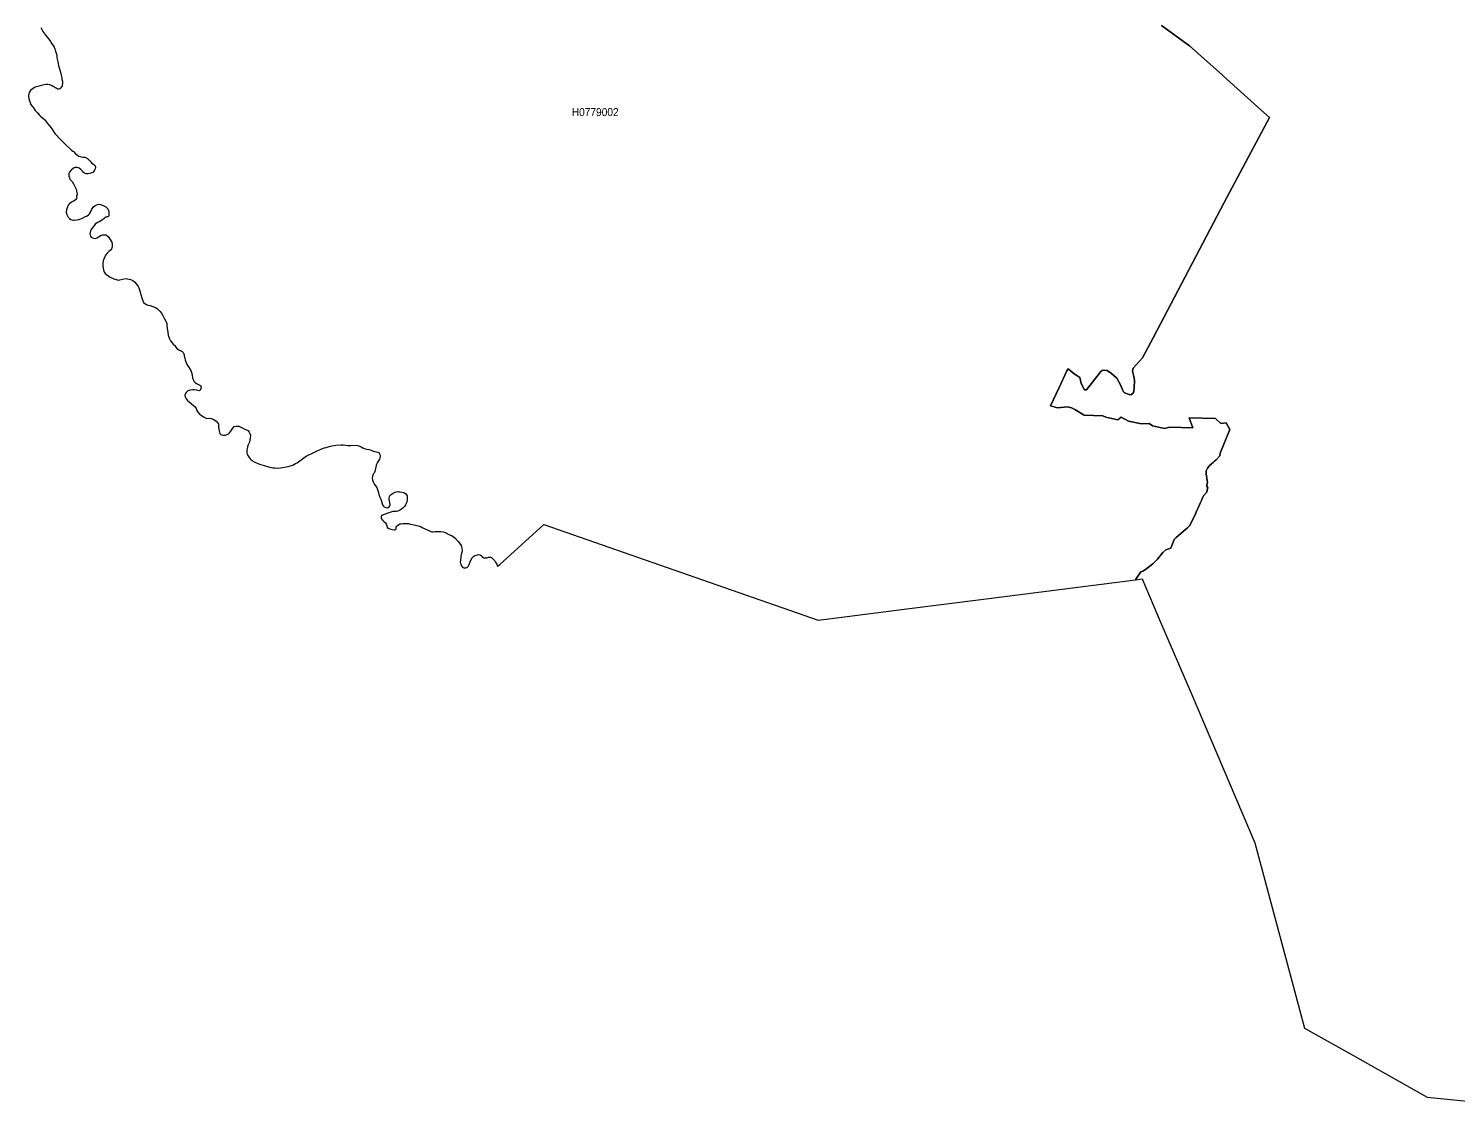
# Model space of a CAD drawing. Extents: x 369010 to 739155, y 6377141 to 6616555.
# Drawn here: x 633819 to 651650, y 6377610 to 6391060 of the extents above; entities that cross this region are included whole.
import ezdxf
from ezdxf.enums import TextEntityAlignment as Align

# ---------------------------------------------------------------- set-up
doc = ezdxf.new("R2010")
doc.units = 0
doc.header["$LTSCALE"] = 40
doc.layers.add('1', color=7, linetype='Continuous', lineweight=13)
doc.layers.add('2', color=7, linetype='Continuous')

msp = doc.modelspace()

# ---------------------------------------------------------------- linework, layer by layer
at = {"layer": '1'}
for points in [[(633973.5, 6391072.95), (633998.49, 6391023.96), (634035.23, 6390972.49), (634070.65, 6390927.64), (634095.14, 6390895.86), (634111.86, 6390870.21), (634125.27, 6390847.53), (634138.67, 6390825.69), (634147.94, 6390805.99), (634152.91, 6390787.95), (634164.82, 6390753.03), (634170.45, 6390725.89), (634174.09, 6390691.79), (634183.36, 6390642.47), (634189.48, 6390621.79), (634193.95, 6390596.63), (634205.7, 6390555.42), (634216.79, 6390516.19), (634221.76, 6390492.69), (634233.01, 6390445.36), (634236.15, 6390421.86), (634241.28, 6390400.01), (634244.26, 6390387.93), (634244.43, 6390374.69), (634241.12, 6390353.01), (634237.48, 6390341.75), (634231.69, 6390330.17), (634225.4, 6390320.07), (634219.27, 6390313.29), (634211, 6390305.01), (634201.23, 6390301.54), (634190.81, 6390301.7), (634178.23, 6390304.51), (634165.48, 6390312.46), (634127.91, 6390334.3), (634104.58, 6390346.39), (634083.89, 6390354.33), (634060.89, 6390360.12), (634037.22, 6390361.45), (633992.37, 6390350.03), (633936.1, 6390335.3), (633920.04, 6390330), (633902.33, 6390325.86), (633889.92, 6390317.75), (633867.25, 6390304.18), (633844.9, 6390285.15), (633834.81, 6390273.23), (633827.03, 6390258.67), (633821.4, 6390239.97), (633818.92, 6390223.75), (633820.24, 6390205.87), (633824.05, 6390185.35), (633830.01, 6390156.55), (633838.28, 6390134.21), (633848.71, 6390112.2), (633861.78, 6390093), (633879, 6390066.69), (633903.49, 6390033.09), (633916.4, 6390017.86), (633929.48, 6390005.45), (633954.47, 6389977.48), (633969.86, 6389962.42), (634016.36, 6389922.2), (634032.09, 6389906.31)], [(647976.46, 6391096.45), (648327.83, 6390845.22), (648737.12, 6390481.77), (648753.01, 6390463.4), (649219.73, 6390042.52), (649328.46, 6389947.03), (648927.78, 6389196.13), (648758.3, 6388885.32), (647917.71, 6387279.76), (647873.68, 6387192.87), (647739.79, 6386944.45), (647622.94, 6386814.37), (647615.99, 6386777.29), (647633.04, 6386711.92), (647639.33, 6386665.74), (647635.19, 6386558.99), (647627.25, 6386505.7), (647594.64, 6386481.04), (647573.96, 6386483.03), (647516.53, 6386503.71), (647501.46, 6386518.11), (647493.19, 6386533.01), (647465.22, 6386603.84), (647416.73, 6386690.4), (647354, 6386749.16), (647299.22, 6386785.24), (647257.84, 6386790.53), (647237.32, 6386786.89), (647217.29, 6386773.82), (647039.05, 6386543.6), (647014.72, 6386542.28), (646971.36, 6386623.04), (646954.64, 6386695.87), (646920.38, 6386722.84), (646884.63, 6386743.2), (646812.47, 6386804.6), (646794.43, 6386781.93), (646699.93, 6386573.23), (646588.54, 6386341.69), (646675.93, 6386317.52), (646804.03, 6386332.25), (646853.35, 6386317.52), (646892.74, 6386299.15), (647012.57, 6386226.99), (647244.77, 6386217.72), (647280.19, 6386200.84), (647431.95, 6386167.58), (647473.99, 6386201.67), (647565.85, 6386152.85), (647728.37, 6386116.27), (647821.22, 6386121.57), (647862.59, 6386094.92), (648015.35, 6386058.18), (648080.23, 6386077.54), (648369.86, 6386068.94), (648323.85, 6386193.73), (648649.73, 6386183.63), (648719.74, 6386124.38), (648784.45, 6386131.17), (648829.14, 6386047.09), (648709.81, 6385750.34), (648705.18, 6385718.73), (648658.67, 6385668.25), (648639.14, 6385652.03), (648623.75, 6385633.99), (648603.72, 6385619.26), (648573.43, 6385591.13), (648570.46, 6385586.66), (648551.75, 6385565.97), (648536.36, 6385530.55), (648533.05, 6385491.16), (648546.29, 6385407.91), (648551.09, 6385384.41), (648542.32, 6385355.78), (648542.98, 6385337.08), (648554.4, 6385317.71), (648547.78, 6385294.38), (648543.64, 6385263.59), (648502.1, 6385219.9), (648493, 6385202.19), (648474.79, 6385159.49), (648461.39, 6385125.89), (648430.77, 6385060.35), (648420.84, 6385041.65), (648387.41, 6384963.53), (648324.85, 6384842.39), (648307.97, 6384821.53), (648160.01, 6384698.56), (648137.17, 6384671.75), (648094.63, 6384564.67)], [(648927.78, 6389196.13), (649328.46, 6389947.03), (649219.73, 6390042.52), (648753.01, 6390463.4), (648737.12, 6390481.77), (648327.83, 6390845.22), (647976.46, 6391096.45)], [(634032.09, 6389906.31), (634057.08, 6389873.05), (634099.61, 6389820.08), (634148.6, 6389749.08), (634223.74, 6389669.48), (634287.79, 6389602.61), (634356.97, 6389539.22), (634374.52, 6389526.48), (634385.11, 6389520.85), (634389.25, 6389512.58), (634407.62, 6389492.72), (634418.71, 6389483.45), (634435.42, 6389472.36), (634448.99, 6389465.91), (634464.55, 6389460.94), (634478.95, 6389455.64), (634496.99, 6389452.5), (634512.21, 6389450.51), (634526.78, 6389450.02), (634535.72, 6389449.19), (634543.16, 6389445.22), (634556.74, 6389434.96), (634566.83, 6389422.71), (634586.2, 6389404.01), (634606.55, 6389382.99), (634636.51, 6389361.8), (634645.61, 6389352.37), (634653.39, 6389337.31), (634655.38, 6389326.39), (634649.91, 6389306.19), (634641.14, 6389287.33), (634626.91, 6389264.98), (634622.61, 6389261.51), (634595.63, 6389251.08), (634580.24, 6389246.45), (634563.19, 6389243.14), (634537.21, 6389243.3), (634518.01, 6389251.74), (634505.59, 6389261.84), (634492.69, 6389276.07), (634471.5, 6389296.76), (634449.65, 6389313.64), (634426.15, 6389321.75), (634405.46, 6389323.08), (634388.58, 6389318.28), (634374.85, 6389311.99), (634355.65, 6389293.78), (634347.54, 6389286.5), (634331.98, 6389266.14), (634323.54, 6389242.31), (634324.53, 6389212.85), (634329.5, 6389195.14), (634335.46, 6389177.27), (634362.6, 6389146.98), (634380.64, 6389119.51), (634399.51, 6389084.42), (634412.25, 6389052.81), (634423.17, 6389004.98), (634425.99, 6388988.92), (634425.66, 6388985.45), (634418.87, 6388965.26), (634418.54, 6388953.51), (634421.19, 6388942.75), (634418.04, 6388933.64), (634411.09, 6388924.38), (634399.84, 6388913.29), (634382.79, 6388902.2), (634357.8, 6388889.79), (634330.82, 6388869.26), (634314.77, 6388849.73), (634300.54, 6388820.44), (634292.43, 6388794.62), (634290.44, 6388765), (634292.43, 6388745.14), (634299.87, 6388725.77), (634314.44, 6388702.6), (634330.66, 6388683.73), (634348.86, 6388671.98), (634376.83, 6388664.7), (634391.07, 6388663.87), (634423.67, 6388666.36), (634447.17, 6388673.31), (634471.34, 6388679.76), (634493.51, 6388689.36), (634524.3, 6388704.09), (634551.27, 6388718.65), (634567.82, 6388729.58), (634581.73, 6388742.49), (634591.16, 6388764), (634608.54, 6388801.57), (634625.59, 6388828.72), (634650.25, 6388848.08), (634670.93, 6388857.18), (634683.01, 6388860.16), (634696.42, 6388862.64), (634718.76, 6388861.98), (634750.04, 6388849.57), (634785.46, 6388830.87), (634803.17, 6388816.14), (634810.12, 6388805.54)], [(639678.75, 6384340.74), (639707.72, 6384360.11), (640257.69, 6384859.27), (643686.93, 6383663), (644016.45, 6383705.37), (644759.39, 6383799.55), (645751.59, 6383927.15), (647651.91, 6384169.94), (647656.21, 6384176.07), (647719.76, 6384269.41), (647745.58, 6384278.02), (647775.87, 6384298.21), (647868.22, 6384366.4), (647928.63, 6384424.65), (647991.69, 6384508.4), (648031.08, 6384543.65), (648094.63, 6384564.67), (648137.17, 6384671.75), (648160.01, 6384698.56), (648307.97, 6384821.53), (648324.85, 6384842.39), (648387.41, 6384963.53), (648420.84, 6385041.65), (648430.77, 6385060.35), (648461.39, 6385125.89), (648474.79, 6385159.49), (648493, 6385202.19), (648502.1, 6385219.9), (648543.64, 6385263.59), (648547.78, 6385294.38), (648554.4, 6385317.71), (648542.98, 6385337.08), (648542.32, 6385355.78), (648551.09, 6385384.41), (648546.29, 6385407.91), (648533.05, 6385491.16), (648536.36, 6385530.55), (648551.75, 6385565.97), (648570.46, 6385586.66), (648573.43, 6385591.13), (648603.72, 6385619.26), (648623.75, 6385633.99), (648639.14, 6385652.03), (648658.67, 6385668.25), (648705.18, 6385718.73), (648709.81, 6385750.34), (648829.14, 6386047.09), (648784.45, 6386131.17), (648719.74, 6386124.38), (648649.73, 6386183.63), (648323.85, 6386193.73), (648369.86, 6386068.94), (648080.23, 6386077.54), (648015.35, 6386058.18), (647862.59, 6386094.92), (647821.22, 6386121.57), (647728.37, 6386116.27), (647565.85, 6386152.85), (647473.99, 6386201.67), (647431.95, 6386167.58), (647280.19, 6386200.84), (647244.77, 6386217.72), (647012.57, 6386226.99), (646892.74, 6386299.15), (646853.35, 6386317.52), (646804.03, 6386332.25), (646675.93, 6386317.52), (646588.54, 6386341.69), (646699.93, 6386573.23), (646794.43, 6386781.93), (646812.47, 6386804.6), (646884.63, 6386743.2), (646920.38, 6386722.84), (646954.64, 6386695.87), (646971.36, 6386623.04), (647014.72, 6386542.28), (647039.05, 6386543.6), (647217.29, 6386773.82), (647237.32, 6386786.89), (647257.84, 6386790.53), (647299.22, 6386785.24), (647354, 6386749.16), (647416.73, 6386690.4), (647465.22, 6386603.84), (647493.19, 6386533.01), (647501.46, 6386518.11), (647516.53, 6386503.71), (647573.96, 6386483.03), (647594.64, 6386481.04), (647627.25, 6386505.7), (647635.19, 6386558.99), (647639.33, 6386665.74), (647633.04, 6386711.92), (647615.99, 6386777.29), (647622.94, 6386814.37), (647739.79, 6386944.45), (647873.68, 6387192.87), (647917.71, 6387279.76), (648758.3, 6388885.32), (648927.78, 6389196.13)], [(634810.12, 6388805.54), (634817.57, 6388786.51), (634822.7, 6388767.81), (634823.86, 6388754.24), (634823.69, 6388734.87), (634820.71, 6388717), (634817.9, 6388710.88), (634812.27, 6388706.74), (634797.87, 6388705.08), (634785.79, 6388701.61), (634742.1, 6388667.68), (634711.48, 6388646.99), (634696.59, 6388641.2), (634679.37, 6388635.74), (634653.22, 6388613.89), (634644.95, 6388603.8), (634631.05, 6388584.27), (634611.35, 6388561.59), (634602.91, 6388547.69), (634593.64, 6388529.32), (634588.84, 6388512.11), (634586.86, 6388492.25), (634588.51, 6388480.99), (634593.81, 6388465.43), (634602.91, 6388452.69), (634616.48, 6388442.93), (634634.36, 6388437.3), (634650.58, 6388436.47), (634662.66, 6388439.28), (634676.06, 6388444.91), (634682.19, 6388448.55), (634693.61, 6388456.5), (634726.21, 6388476.19), (634742.43, 6388480.99), (634758.15, 6388482.15), (634783.64, 6388480.99), (634795.06, 6388475.2), (634812.94, 6388460.3), (634830.64, 6388436.64), (634858.45, 6388388.31), (634865.07, 6388358.19), (634862.59, 6388331.21), (634854.81, 6388306.05), (634842.23, 6388289.17), (634820.55, 6388272.13), (634801.02, 6388252.76), (634781.16, 6388225.12), (634770.9, 6388203.94), (634756.66, 6388169.51), (634750.21, 6388154.62), (634748.22, 6388126.81), (634746.9, 6388091.23), (634754.35, 6388044.23), (634760.47, 6388021.39), (634777.02, 6387998.71), (634798.54, 6387979.18), (634839.09, 6387953.03), (634885.1, 6387931.85), (634925.81, 6387918.77), (634946, 6387915.63), (634960.23, 6387918.94), (634994, 6387928.04), (635039.18, 6387935.16), (635092.97, 6387922.25), (635113.49, 6387915.96), (635122.76, 6387909.84), (635141.79, 6387893.12), (635168.11, 6387862.83), (635189.13, 6387835.36), (635199.06, 6387816.33), (635207.99, 6387779.09), (635220.57, 6387736.39), (635234.31, 6387693.85), (635243.25, 6387668.7), (635257.48, 6387636.42), (635270.22, 6387621.69), (635291.57, 6387608.79), (635308.45, 6387603.16), (635337.09, 6387597.37), (635373.66, 6387586.11), (635404.45, 6387573.7), (635425.63, 6387559.96), (635448.8, 6387539.11), (635464.36, 6387522.06), (635479.42, 6387502.53), (635497.29, 6387474.23), (635519.31, 6387431.7), (635537.68, 6387393.13), (635546.12, 6387370.62), (635546.61, 6387348.94), (635551.75, 6387308.06), (635557.7, 6387265.03), (635565.15, 6387227.79), (635579.55, 6387180.79), (635591.47, 6387156.3), (635626.39, 6387116.08), (635647.08, 6387096.55), (635658.83, 6387077.68), (635678.02, 6387057.82), (635695.9, 6387041.6)], [(635695.9, 6387041.6), (635721.88, 6387031.01), (635737.44, 6387023.23), (635743.4, 6387017.6), (635751.01, 6387009), (635758.96, 6386994.1), (635763.92, 6386982.19), (635763.92, 6386968.45), (635771.53, 6386940.81), (635777.33, 6386914.66), (635788.09, 6386885.04), (635797.68, 6386861.7), (635808.61, 6386842.67), (635845.18, 6386783.42), (635852.14, 6386770.51), (635856.44, 6386758.09), (635863.89, 6386728.8), (635869.68, 6386690.57), (635878.78, 6386665.74), (635885.57, 6386653.17), (635902.45, 6386633.3), (635917.18, 6386623.71), (635926.12, 6386619.4), (635957.89, 6386603.18), (635971.13, 6386591.27), (635975.93, 6386578.36), (635972.95, 6386565.45), (635968.82, 6386543.77), (635964.35, 6386538.31), (635957.06, 6386533.84), (635948.29, 6386532.02), (635935.38, 6386533.84), (635918.5, 6386539.79), (635891.69, 6386543.27), (635869.18, 6386542.44), (635836.91, 6386537.48), (635808.61, 6386528.71), (635800.99, 6386523.24), (635789.91, 6386509.18), (635782.46, 6386497.09), (635774.02, 6386476.41), (635777.66, 6386454.73), (635789.74, 6386430.89), (635806.95, 6386407.89), (635825.32, 6386394.65), (635879.77, 6386347.15), (635902.12, 6386332.25), (635913.7, 6386310.08), (635922.14, 6386284.59), (635939.19, 6386261.25), (635960.87, 6386236.92), (635974.94, 6386226), (636007.05, 6386206.8), (636048.75, 6386186.61), (636079.04, 6386188.43), (636099.56, 6386186.28), (636126.54, 6386176.84), (636145.57, 6386165.92), (636163.94, 6386151.85), (636185.96, 6386125.54), (636192.25, 6386115.94), (636195.72, 6386104.19), (636194.07, 6386092.77), (636193.74, 6386076.55), (636199.36, 6386030.87), (636209.46, 6385997.93), (636220.05, 6385986.35), (636234.95, 6385979.89), (636253.98, 6385975.1), (636274.5, 6385975.1), (636300.98, 6385983.87), (636316.87, 6385993.96), (636331.1, 6386006.87), (636346.33, 6386028.06), (636370, 6386065.96), (636389.86, 6386084.16), (636413.03, 6386090.45), (636446.29, 6386087.47), (636506.04, 6386060.16), (636558.84, 6386032.86), (636576.38, 6386015.31), (636584.99, 6385998.6), (636590.78, 6385975.43), (636589.29, 6385944.97), (636584.16, 6385913.03), (636578.7, 6385890.52), (636564.46, 6385855.27), (636553.87, 6385830.11), (636549.24, 6385807.77), (636546.42, 6385787.25), (636548.08, 6385754.31), (636552.55, 6385737.1), (636560.33, 6385721.87), (636574.06, 6385698.87), (636586.81, 6385682.32), (636597.07, 6385672.88), (636616.1, 6385657), (636646.39, 6385640.28), (636688.1, 6385620.92), (636706.47, 6385615.62)], [(636706.47, 6385615.62), (636764.56, 6385596.59), (636818.18, 6385580.86), (636839.37, 6385578.22), (636873.63, 6385568.29), (636899.94, 6385566.13), (636932.38, 6385562.99), (636968.63, 6385567.62), (637061.47, 6385583.84), (637119.9, 6385603.54), (637156.47, 6385620.59), (637177.49, 6385632.5), (637258.92, 6385692.91), (637287.22, 6385712.11), (637315.19, 6385727.67), (637367.16, 6385751.66), (637426.74, 6385779.97), (637464.31, 6385799.33), (637515.28, 6385819.19), (637537.79, 6385823.49), (637573.71, 6385835.08), (637608.13, 6385844.35), (637659.44, 6385850.64), (637726.8, 6385854.44), (637749.8, 6385853.78), (637807.73, 6385848.32), (637847.29, 6385846.5), (637912.66, 6385849.97), (637928.88, 6385848.15), (637945.6, 6385844.35), (637976.21, 6385831.93), (637996.4, 6385819.02), (638027.02, 6385806.45), (638093.39, 6385794.36), (638117.39, 6385781.62), (638144.03, 6385773.18), (638181.93, 6385765.57), (638194.35, 6385758.95), (638201.3, 6385750.34), (638208.91, 6385735.78), (638213.05, 6385718.07), (638210.73, 6385694.73), (638203.78, 6385675.53), (638198.32, 6385662.13), (638189.38, 6385650.71), (638176.31, 6385631.84), (638161.74, 6385596.75), (638145.52, 6385524.1), (638140.72, 6385508.37), (638133.28, 6385501.42), (638124.51, 6385485.53), (638117.55, 6385465.34), (638114.41, 6385439.36), (638118.05, 6385413.37), (638124.34, 6385392.69), (638141.39, 6385361.57), (638169.36, 6385322.02), (638175.31, 6385310.76), (638185.41, 6385286.93), (638193.02, 6385255.32), (638197.82, 6385233.97), (638210.57, 6385199.87), (638221.99, 6385174.72), (638230.1, 6385152.04), (638244, 6385104.54), (638252.77, 6385090.64), (638263.53, 6385080.05), (638282.23, 6385071.94), (638299.28, 6385069.46), (638311.19, 6385072.6), (638324.6, 6385082.37), (638333.21, 6385093.95), (638338.01, 6385106.7), (638335.03, 6385131.85), (638328.24, 6385154.36), (638325.43, 6385175.71), (638325.92, 6385194.91), (638330.39, 6385210.3), (638339, 6385226.02), (638350.75, 6385236.78), (638366.64, 6385248.53), (638382.36, 6385257.47), (638398.41, 6385264.42), (638413.14, 6385268.06), (638432.34, 6385270.54), (638448.07, 6385270.05), (638464.62, 6385268.23), (638484.48, 6385263.76), (638504.01, 6385260.28), (638515.09, 6385254.99), (638534.29, 6385241.91), (638542.4, 6385232.31), (638549.19, 6385217.75), (638552.33, 6385198.22), (638550.68, 6385167.6), (638541.24, 6385129.37), (638530.32, 6385104.54), (638515.92, 6385085.18), (638502.02, 6385069.46), (638480.5, 6385050.92)], [(638480.5, 6385050.92), (638454.52, 6385036.19), (638435.16, 6385028.25), (638417.12, 6385021.3), (638394.61, 6385020.96), (638373.09, 6385020.47), (638347.94, 6385015.01), (638308.88, 6385001.27), (638240.69, 6384977.44), (638230.59, 6384969.82), (638224.8, 6384958.57), (638225.13, 6384946.32), (638227.28, 6384934.41), (638245.32, 6384909.91), (638266.84, 6384890.38), (638280.24, 6384878.8), (638287.53, 6384868.7), (638295.8, 6384848.01), (638296.79, 6384838.58), (638301.26, 6384825.17), (638309.54, 6384814.75), (638345.95, 6384800.51), (638389.15, 6384791.41), (638399.24, 6384793.23), (638406.52, 6384796.38), (638411.82, 6384804.32), (638411.82, 6384811.44), (638414.47, 6384824.51), (638421.92, 6384836.92), (638431.02, 6384849.17), (638444.59, 6384859.43), (638459.82, 6384867.87), (638470.9, 6384869.86), (638496.39, 6384872.34), (638566.57, 6384873.83), (638590.9, 6384865.39), (638635.91, 6384857.61), (638686.72, 6384844.54), (638715.35, 6384835.27), (638737.37, 6384823.35), (638760.87, 6384811.11), (638821.11, 6384784.46), (638844.45, 6384772.71), (638859.18, 6384768.9), (638870.43, 6384768.57), (638894.43, 6384771.72), (638928.85, 6384774.03), (638969.24, 6384771.05), (639000.52, 6384768.41), (639013.76, 6384765.1), (639032.29, 6384753.68), (639072.18, 6384734.31), (639102.8, 6384721.73), (639126.3, 6384709.16), (639151.79, 6384690.12), (639187.54, 6384649.24), (639205.91, 6384625.08), (639223.78, 6384598.1), (639234.37, 6384562.35), (639237.85, 6384532.23), (639233.38, 6384510.88), (639224.94, 6384480.1), (639221.3, 6384458.42), (639221.63, 6384448.16), (639213.85, 6384384.11), (639223.12, 6384368.38), (639225.6, 6384348.52), (639232.06, 6384337.76), (639240.99, 6384328.16), (639248.94, 6384322.54), (639259.2, 6384318.9), (639270.62, 6384317.74), (639282.54, 6384318.23), (639294.78, 6384321.88), (639303.72, 6384327.17), (639311.5, 6384334.12), (639318.12, 6384343.89), (639325.9, 6384359.11), (639341.12, 6384404.3), (639364.46, 6384444.02), (639382.17, 6384463.22), (639394.91, 6384472.82), (639415.93, 6384478.44), (639438.94, 6384482.91), (639463.93, 6384481.26), (639476.67, 6384470.66), (639488.42, 6384456.1), (639509.11, 6384444.85), (639532.94, 6384441.54), (639547.84, 6384442.53), (639558.76, 6384447), (639566.21, 6384451.3), (639577.3, 6384452.79), (639590.54, 6384450.97), (639609.57, 6384441.87), (639626.62, 6384428.46), (639642.84, 6384410.92), (639651.78, 6384395.19), (639665.02, 6384370.53), (639678.75, 6384340.74)], [(648094.63, 6384564.67), (648031.08, 6384543.65), (647991.69, 6384508.4), (647928.63, 6384424.65), (647868.22, 6384366.4), (647775.87, 6384298.21), (647745.58, 6384278.02), (647719.76, 6384269.41), (647656.21, 6384176.07), (647651.91, 6384169.94), (647653.4, 6384170.11), (647735.16, 6384180.54), (647965.7, 6383640.33), (648267.09, 6382934.79), (648358.44, 6382720.46), (649144.09, 6380878.73), (649763.41, 6378565.65), (650331.25, 6378246.22), (651297.3, 6377702.38), (652216.51, 6377609.7)]]:
    msp.add_lwpolyline(points, dxfattribs=at)

# ---------------------------------------------------------------- texts
at = {"layer": '2', "width": 0.95}
msp.add_text('H0779002', height=100, dxfattribs=at).set_placement((640900.17, 6389965.35), align=Align.CENTER)

doc.saveas('drawing.dxf')
